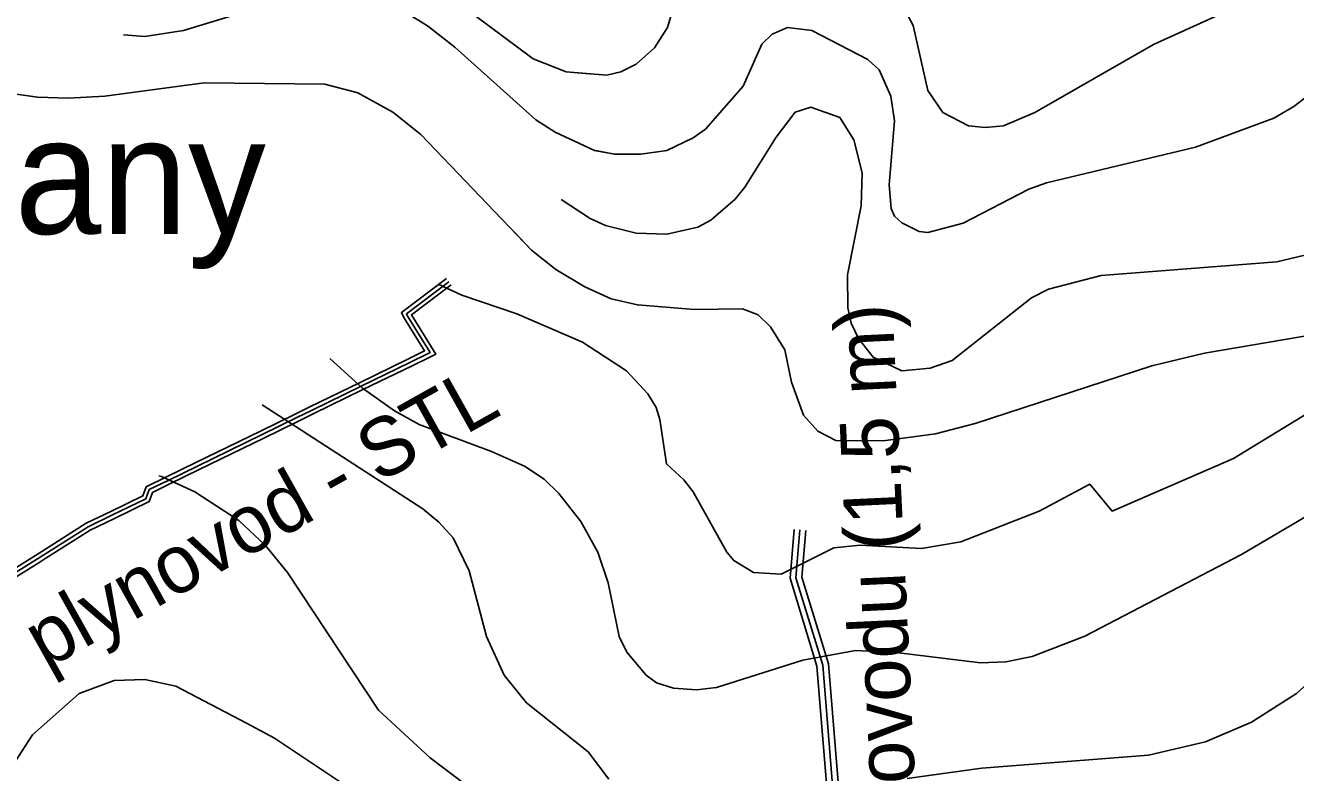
# Model space of a CAD drawing. Extents: x -1900516 to -575031, y -3809306 to -1157387.
# Drawn here: x -578155.6 to -577828.8, y -1158748.8 to -1158556.5 of the extents above; entities that cross this region are included whole.
import ezdxf

# ---------------------------------------------------------------- set-up
doc = ezdxf.new("R2010")
doc.units = 0
for name, color, linetype in [('01_SPRÁV_HRANICE', 7, 'Continuous'), ('01_VRSTEVNICE', 7, 'Continuous'), ('07_OCH_P A POPISY TI', 7, 'Continuous'), ('07_PLYNOVOD', 7, 'Continuous'), ('07_VODOVOD', 7, 'Continuous')]:
    doc.layers.add(name, color=color, linetype=linetype)

msp = doc.modelspace()

# ---------------------------------------------------------------- linework, layer by layer
at = {"layer": '01_VRSTEVNICE'}
for points in [[(-577982.61, -1158530.44), (-577990.37, -1158557.1), (-577993.76, -1158562.32), (-577998.41, -1158566.56), (-578002.36, -1158568.53), (-578006.03, -1158569.38), (-578016.47, -1158568.53), (-578024.94, -1158565.15), (-578043.7, -1158551.18)], [(-577982.61, -1158530.44), (-577990.37, -1158557.1), (-577993.76, -1158562.32), (-577998.41, -1158566.56), (-578002.36, -1158568.53), (-578006.03, -1158569.38), (-578014.61, -1158568.68)], [(-578091.53, -1158550.76), (-578114.95, -1158557.81), (-578124.83, -1158559.36), (-578130.33, -1158558.94)], [(-577822.61, -1158572.34), (-577829.24, -1158577.42), (-577834.32, -1158580.39), (-577854.5, -1158587.86), (-577892.87, -1158597.03), (-577897.39, -1158598.73), (-577914.32, -1158607.47), (-577923.35, -1158609.87), (-577925.61, -1158609.59), (-577930.12, -1158607.33), (-577931.96, -1158605.64), (-577932.8, -1158603.67), (-577933.37, -1158597.6), (-577931.96, -1158581.09), (-577932.94, -1158574.74), (-577935.91, -1158567.97), (-577938.87, -1158565.29), (-577953.26, -1158557.81), (-577959.47, -1158557.1), (-577963.42, -1158558.8), (-577966.1, -1158561.34), (-577970.9, -1158572.2), (-577980.63, -1158583.21), (-577983.74, -1158585.46), (-577990.51, -1158588.71), (-577997.28, -1158589.7), (-578004.06, -1158589.7), (-578009.13, -1158588.71), (-578019.29, -1158584.05), (-578024.23, -1158580.81), (-578045.11, -1158562.18), (-578052.17, -1158556.68), (-578061.06, -1158551.18)], [(-577843.21, -1158551.46), (-577865.36, -1158561.48), (-577895.84, -1158578.97), (-577903.88, -1158582.36), (-577908.68, -1158582.78), (-577912.91, -1158582.36), (-577919.54, -1158578.97), (-577923.35, -1158573.33), (-577927.16, -1158556.54), (-577929.13, -1158552.87)], [(-577843.21, -1158551.46), (-577865.36, -1158561.48), (-577895.84, -1158578.97), (-577903.88, -1158582.36), (-577908.68, -1158582.78), (-577912.91, -1158582.36), (-577919.54, -1158578.97), (-577923.35, -1158573.33), (-577927.16, -1158556.54), (-577929.13, -1158552.87)], [(-577822.61, -1158572.34), (-577829.24, -1158577.42), (-577834.32, -1158580.39), (-577854.5, -1158587.86), (-577892.87, -1158597.03), (-577897.39, -1158598.73), (-577914.32, -1158607.47), (-577923.35, -1158609.87), (-577925.61, -1158609.59), (-577930.12, -1158607.33), (-577931.96, -1158605.64), (-577932.8, -1158603.67), (-577933.37, -1158597.6), (-577931.96, -1158581.09), (-577932.94, -1158574.74), (-577935.91, -1158567.97), (-577938.87, -1158565.29), (-577953.26, -1158557.81), (-577959.47, -1158557.1), (-577963.42, -1158558.8), (-577966.1, -1158561.34), (-577970.9, -1158572.2), (-577980.63, -1158583.21), (-577983.74, -1158585.46), (-577990.51, -1158588.71), (-577997.28, -1158589.7), (-578004.06, -1158589.7), (-578008.88, -1158588.76)], [(-577822.61, -1158572.34), (-577829.24, -1158577.42), (-577834.32, -1158580.39), (-577854.5, -1158587.86), (-577892.87, -1158597.03), (-577897.39, -1158598.73), (-577914.32, -1158607.47), (-577923.35, -1158609.87), (-577925.61, -1158609.59), (-577930.12, -1158607.33), (-577931.96, -1158605.64), (-577932.8, -1158603.67), (-577933.37, -1158597.6), (-577931.96, -1158581.09), (-577932.94, -1158574.74), (-577935.91, -1158567.97), (-577938.87, -1158565.29), (-577953.26, -1158557.81), (-577959.47, -1158557.1), (-577963.42, -1158558.8), (-577966.1, -1158561.34), (-577970.9, -1158572.2), (-577980.63, -1158583.21), (-577983.74, -1158585.46), (-577990.51, -1158588.71), (-577997.28, -1158589.7), (-578004.06, -1158589.7), (-578008.88, -1158588.76)], [(-577823.46, -1158635.98), (-577852.24, -1158640.91), (-577865.78, -1158644.16), (-577911.22, -1158658.97), (-577921.38, -1158661.65), (-577934.92, -1158663.49), (-577947.05, -1158663.35), (-577951.71, -1158660.95), (-577955.38, -1158656.86), (-577958.48, -1158648.39), (-577960.18, -1158640.07), (-577963.84, -1158634.14), (-577967.09, -1158631.04), (-577971.04, -1158629.49), (-577983.45, -1158629.63), (-577998.13, -1158628.5), (-578004.9, -1158626.95), (-578011.67, -1158623.84), (-578019.15, -1158619.33), (-578025.36, -1158614.39), (-578053.86, -1158584.62), (-578061.06, -1158578.83), (-578070.09, -1158573.89), (-578078.55, -1158571.64), (-578109.59, -1158571.35), (-578135.13, -1158574.74), (-578144.58, -1158575.3), (-578152.48, -1158575.02), (-578160.39, -1158573.89)], [(-578017.78, -1158601.37), (-578010.26, -1158606.21), (-578006.31, -1158608.04), (-577998.41, -1158610.01), (-577990.51, -1158610.3), (-577982.61, -1158608.46), (-577979.22, -1158606.63), (-577973.01, -1158601.27), (-577970.47, -1158598.16), (-577962.43, -1158585.32), (-577957.49, -1158578.83), (-577953.54, -1158577.56), (-577946.07, -1158580.24), (-577942.4, -1158586.03), (-577940.28, -1158594.49), (-577940.56, -1158602.96), (-577944.09, -1158620.74), (-577943.95, -1158629.2), (-577943.1, -1158633.15), (-577941.27, -1158637.1), (-577937.46, -1158641.9), (-577930.12, -1158645.43), (-577922.79, -1158644.72), (-577917.14, -1158642.75), (-577896.68, -1158626.66), (-577892.31, -1158624.41), (-577878.77, -1158620.88), (-577833.61, -1158617.35), (-577824.58, -1158615.24)], [(-577823.46, -1158635.98), (-577852.24, -1158640.91), (-577865.78, -1158644.16), (-577911.22, -1158658.97), (-577921.38, -1158661.65), (-577934.92, -1158663.49), (-577947.05, -1158663.35), (-577951.71, -1158660.95), (-577955.38, -1158656.86), (-577958.48, -1158648.39), (-577960.18, -1158640.07), (-577963.84, -1158634.14), (-577967.09, -1158631.04), (-577971.04, -1158629.49), (-577983.45, -1158629.63), (-577998.13, -1158628.5), (-578004.9, -1158626.95), (-578011.67, -1158623.84), (-578019.15, -1158619.33), (-578025.36, -1158614.39), (-578029.86, -1158609.68)], [(-577806.81, -1158644.86), (-577844.76, -1158668), (-577875.96, -1158681.55), (-577881.73, -1158674.64), (-577894.71, -1158681.55), (-577914.88, -1158689.45), (-577925.04, -1158691.14), (-577940.84, -1158690.3), (-577947.62, -1158691), (-577961.16, -1158697.77), (-577968.22, -1158697.35), (-577973.3, -1158694.25), (-577975.13, -1158692.13), (-577983.74, -1158676.61), (-577986.14, -1158673.51), (-577990.65, -1158669.41), (-577992.34, -1158657.99), (-577993.33, -1158654.88), (-577995.45, -1158651.35), (-578000.95, -1158645.43), (-578012.24, -1158638.09), (-578029.17, -1158630.76), (-578043.28, -1158625.96), (-578049.39, -1158623.11)], [(-577823.46, -1158681.41), (-577842.65, -1158692.69), (-577883, -1158713.72), (-577896.54, -1158718.94), (-577903.32, -1158720.35), (-577909.81, -1158720.63), (-577931.53, -1158717.95), (-577941.97, -1158717.39), (-577955.52, -1158719.93), (-577977.81, -1158726.98), (-577982.89, -1158727.54), (-577988.82, -1158727.12), (-577993.19, -1158725.71), (-577995.87, -1158723.74), (-578000.81, -1158717.81), (-578002.79, -1158713.86), (-578005.61, -1158700.03), (-578008.29, -1158692.13), (-578012.66, -1158684.23), (-578018.31, -1158677.03), (-578022.11, -1158673.36), (-578027.19, -1158669.98), (-578035.66, -1158666.17), (-578054.28, -1158659.26), (-578060.63, -1158655.73), (-578068.82, -1158649.94), (-578077.24, -1158642.25)], [(-578041.44, -1158696.93), (-578045.54, -1158688.46), (-578049.2, -1158684.37), (-578053.3, -1158680.98), (-578094.65, -1158654.22)], [(-578111.99, -1158676.61), (-578120.6, -1158672.66), (-578121.24, -1158672.5)], [(-578028.18, -1158762.6), (-578051.46, -1158745.04), (-578064.72, -1158732.77), (-578088.15, -1158697.35), (-578093.93, -1158690.3), (-578100.7, -1158683.95), (-578111.99, -1158676.61)], [(-578005.47, -1158750.54), (-578010.83, -1158743.49), (-578026.63, -1158730.93), (-578032.41, -1158723.74), (-578036.93, -1158713.86), (-578041.44, -1158696.93)], [(-577788.61, -1158765.78), (-577786.49, -1158740.38), (-577787.76, -1158728.25), (-577790.02, -1158721.2), (-577792.27, -1158716.96), (-577796.79, -1158712.45), (-577802.01, -1158709.48), (-577806.53, -1158709.2), (-577810.48, -1158710.61), (-577814.43, -1158713.72), (-577821.2, -1158721.9), (-577828.54, -1158728.53), (-577840.1, -1158735.87), (-577851.96, -1158740.95), (-577866.63, -1158744.33), (-577909.52, -1158747.72), (-577928.71, -1158750.4)], [(-578164.48, -1158759.29), (-578159.26, -1158747.58), (-578153.75, -1158739.11), (-578141.76, -1158728.53), (-578132.73, -1158725.15), (-578124.83, -1158724.86), (-578116.93, -1158726.56), (-578098.73, -1158736.15), (-578091.53, -1158739.96), (-578067.83, -1158755.76)], [(-578164.48, -1158759.29), (-578159.26, -1158747.58), (-578153.75, -1158739.11), (-578141.76, -1158728.53), (-578132.73, -1158725.15), (-578124.83, -1158724.86), (-578116.93, -1158726.56), (-578098.73, -1158736.15), (-578091.53, -1158739.96), (-578067.83, -1158755.76)]]:
    msp.add_lwpolyline(points, dxfattribs=at)
at = {"layer": '07_OCH_P A POPISY TI'}
for points in [[(-578162.94, -1158699.19), (-578152.99, -1158692.98), (-578152.35, -1158692.58), (-578139.95, -1158684.69), (-578133.59, -1158681.62), (-578125.38, -1158677.65), (-578124.54, -1158675.3), (-578119.31, -1158672.74), (-578111.75, -1158669.05), (-578095.15, -1158660.94), (-578086.21, -1158656.58), (-578082.45, -1158654.74), (-578069.63, -1158648.49), (-578057.16, -1158642.4), (-578052.89, -1158640.32), (-578058.21, -1158631.69), (-578058.85, -1158630.47), (-578047.24, -1158621.7)], [(-578161.86, -1158700.87), (-578151.93, -1158694.68), (-578151.29, -1158694.28), (-578138.97, -1158686.45), (-578132.71, -1158683.42), (-578123.78, -1158679.09), (-578122.94, -1158676.74), (-578118.43, -1158674.54), (-578110.87, -1158670.85), (-578094.27, -1158662.74), (-578085.33, -1158658.38), (-578081.57, -1158656.54), (-578068.75, -1158650.29), (-578056.28, -1158644.2), (-578051.71, -1158641.97), (-578050.03, -1158641.16), (-578056.27, -1158631.03), (-578046.04, -1158623.3)], [(-577957.79, -1158686.28), (-577958.84, -1158698.84), (-577951.92, -1158721.45), (-577947.01, -1158781.82), (-577952.52, -1158858.68)], [(-577954.8, -1158686.53), (-577955.81, -1158698.51), (-577948.96, -1158720.88), (-577944, -1158781.8), (-577949.64, -1158860.47)]]:
    msp.add_lwpolyline(points, dxfattribs=at)
at = {"layer": '07_PLYNOVOD'}
msp.add_lwpolyline([(-578162.4, -1158700.03), (-578152.46, -1158693.83), (-578151.82, -1158693.43), (-578139.46, -1158685.57), (-578133.15, -1158682.52), (-578124.58, -1158678.37), (-578123.74, -1158676.02), (-578118.87, -1158673.64), (-578111.31, -1158669.95), (-578094.71, -1158661.84), (-578085.77, -1158657.48), (-578082.01, -1158655.64), (-578069.19, -1158649.39), (-578056.72, -1158643.3), (-578052.15, -1158641.07), (-578051.46, -1158640.74), (-578057.34, -1158631.2), (-578057.57, -1158630.76), (-578046.64, -1158622.5)], dxfattribs=at)
at = {"layer": '07_VODOVOD'}
msp.add_lwpolyline([(-577956.29, -1158686.4), (-577957.33, -1158698.68), (-577950.44, -1158721.17), (-577945.5, -1158781.81), (-577951.14, -1158860.36)], dxfattribs=at)

# ---------------------------------------------------------------- texts
at = {"layer": '01_SPRÁV_HRANICE'}
msp.add_text('k.ú. Habrovany', height=30, dxfattribs=at).set_placement((-578363.53, -1158610.19))
at = {"layer": '07_OCH_P A POPISY TI'}
for s, rotation, p in [('OP vodovodu (1,5 m)', 92.7132, (-577923.51, -1158818.34)), ('plynovod - STL', 29.2342, (-578150.39, -1158722.44))]:
    msp.add_text(s, height=15, rotation=rotation, dxfattribs=at).set_placement(p)

doc.saveas('drawing.dxf')
